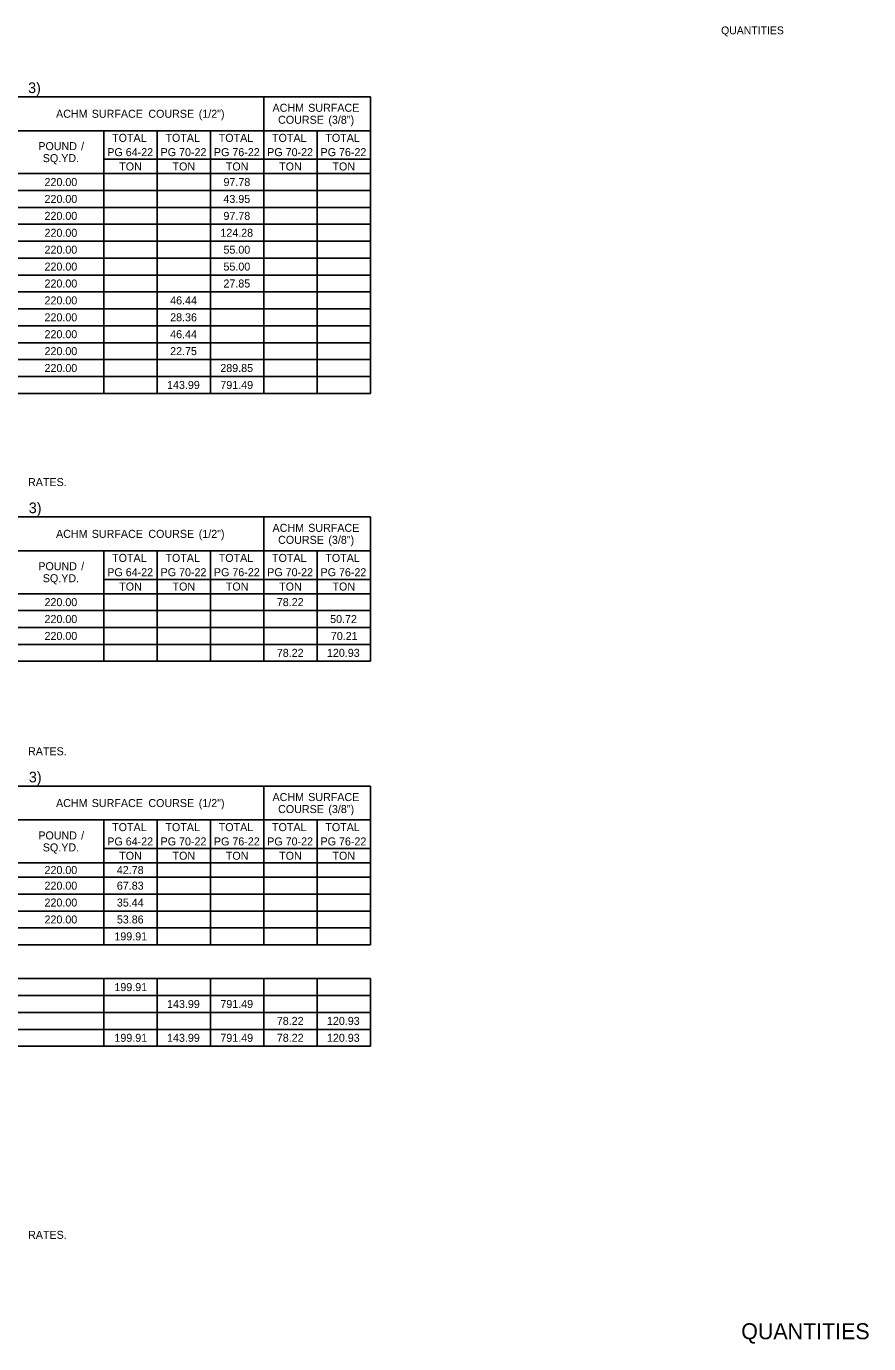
# Model space of a CAD drawing. Extents: x 540541 to 1930787, y -1948574 to 596640.
# Drawn here: x 554642 to 555274, y -1947044 to -1946056 of the extents above; entities that cross this region are included whole.
import ezdxf

# ---------------------------------------------------------------- set-up
doc = ezdxf.new("R2010")
doc.units = 0
for name, color, linetype in [('Default', 7, 'Continuous'), ('R_Border', 7, 'Continuous'), ('R_Border Prem', 7, 'Continuous')]:
    doc.layers.add(name, color=color, linetype=linetype)

msp = doc.modelspace()

# ---------------------------------------------------------------- linework, layer by layer
at = {"layer": 'Default'}
for p, q in [((554021.75, -1946109.32), (554900.22, -1946109.32)), ((554820.27, -1946331.62), (554820.27, -1946109.32)), ((554900.22, -1946331.62), (554900.22, -1946109.32)), ((554461.96, -1946134.67), (554900.22, -1946134.67)), ((554700.35, -1946331.62), (554700.35, -1946134.67)), ((554740.32, -1946331.62), (554740.32, -1946134.67)), ((554780.3, -1946331.62), (554780.3, -1946134.67)), ((554860.25, -1946331.62), (554860.25, -1946134.67)), ((554700.35, -1946156.12), (554900.22, -1946156.12)), ((554021.75, -1946166.84), (554900.22, -1946166.84)), ((554521.44, -1946166.84), (554900.22, -1946166.84)), ((554238.69, -1946179.52), (554900.22, -1946179.52)), ((554238.69, -1946179.52), (554900.22, -1946179.52)), ((554021.75, -1946192.19), (554900.22, -1946192.19)), ((554238.69, -1946192.19), (554900.22, -1946192.19)), ((554238.69, -1946204.87), (554900.22, -1946204.87)), ((554238.69, -1946204.87), (554900.22, -1946204.87)), ((554021.75, -1946217.54), (554900.22, -1946217.54)), ((554238.69, -1946217.54), (554900.22, -1946217.54)), ((554021.75, -1946230.22), (554900.22, -1946230.22)), ((554238.69, -1946230.22), (554900.22, -1946230.22)), ((554238.69, -1946242.89), (554900.22, -1946242.89)), ((554238.69, -1946242.89), (554900.22, -1946242.89)), ((554021.75, -1946255.57), (554900.22, -1946255.57)), ((554238.69, -1946255.57), (554900.22, -1946255.57)), ((554238.69, -1946268.24), (554900.22, -1946268.24)), ((554238.69, -1946268.24), (554900.22, -1946268.24)), ((554021.75, -1946280.92), (554900.22, -1946280.92)), ((554238.69, -1946280.92), (554900.22, -1946280.92)), ((554238.69, -1946293.59), (554900.22, -1946293.59)), ((554238.69, -1946293.59), (554900.22, -1946293.59)), ((554021.75, -1946306.27), (554900.22, -1946306.27)), ((554238.69, -1946306.27), (554900.22, -1946306.27)), ((554021.75, -1946318.94), (554900.22, -1946318.94)), ((554021.75, -1946318.94), (554900.22, -1946318.94)), ((554021.75, -1946331.62), (554900.22, -1946331.62)), ((554021.75, -1946424.24), (554900.22, -1946424.24)), ((554820.27, -1946532.47), (554820.27, -1946424.24)), ((554900.22, -1946532.47), (554900.22, -1946424.24)), ((554461.96, -1946449.59), (554900.22, -1946449.59)), ((554700.35, -1946532.47), (554700.35, -1946449.59)), ((554740.32, -1946532.47), (554740.32, -1946449.59)), ((554780.3, -1946532.47), (554780.3, -1946449.59)), ((554860.25, -1946532.47), (554860.25, -1946449.59)), ((554700.35, -1946471.04), (554900.22, -1946471.04)), ((554021.75, -1946481.77), (554900.22, -1946481.77)), ((554521.44, -1946481.77), (554900.22, -1946481.77)), ((554137.77, -1946494.44), (554900.22, -1946494.44)), ((554238.69, -1946494.44), (554820.27, -1946494.44)), ((554820.27, -1946494.44), (554900.22, -1946494.44)), ((554238.69, -1946507.12), (554820.27, -1946507.12)), ((554238.69, -1946507.12), (554780.3, -1946507.12)), ((554780.3, -1946507.12), (554900.22, -1946507.12)), ((554021.75, -1946519.79), (554900.22, -1946519.79)), ((554400.05, -1946519.79), (554900.22, -1946519.79)), ((554021.75, -1946532.47), (554900.22, -1946532.47)), ((554021.75, -1946626.07), (554900.22, -1946626.07)), ((554820.27, -1946745.02), (554820.27, -1946626.07)), ((554900.22, -1946745.02), (554900.22, -1946626.07)), ((554461.96, -1946651.42), (554900.22, -1946651.42)), ((554700.35, -1946745.02), (554700.35, -1946651.42)), ((554740.32, -1946745.02), (554740.32, -1946651.42)), ((554780.3, -1946745.02), (554780.3, -1946651.42)), ((554860.25, -1946745.02), (554860.25, -1946651.42)), ((554700.35, -1946672.87), (554900.22, -1946672.87)), ((554021.75, -1946683.59), (554900.22, -1946683.59)), ((554521.44, -1946683.59), (554900.22, -1946683.59)), ((554238.69, -1946694.32), (554900.22, -1946694.32)), ((554238.69, -1946694.32), (554900.22, -1946694.32)), ((554021.75, -1946706.99), (554900.22, -1946706.99)), ((554238.69, -1946706.99), (554900.22, -1946706.99)), ((554238.69, -1946719.67), (554900.22, -1946719.67)), ((554238.69, -1946719.67), (554900.22, -1946719.67)), ((554400.05, -1946732.34), (554900.22, -1946732.34)), ((554021.75, -1946745.02), (554900.22, -1946745.02)), ((554021.75, -1946770.37), (554900.22, -1946770.37)), ((554021.75, -1946770.37), (554900.22, -1946770.37)), ((554700.35, -1946821.07), (554700.35, -1946770.37)), ((554740.32, -1946821.07), (554740.32, -1946770.37)), ((554780.3, -1946821.07), (554780.3, -1946770.37)), ((554820.27, -1946821.07), (554820.27, -1946770.37)), ((554860.25, -1946821.07), (554860.25, -1946770.37)), ((554900.22, -1946821.07), (554900.22, -1946770.37)), ((554021.75, -1946783.04), (554900.22, -1946783.04)), ((554021.75, -1946795.72), (554900.22, -1946795.72)), ((554021.75, -1946808.39), (554900.22, -1946808.39)), ((554021.75, -1946821.07), (554900.22, -1946821.07))]:
    msp.add_line(p, q, dxfattribs=at)

# ---------------------------------------------------------------- texts
for s, height, p in [(' 3)', 8, (554640.55, -1946106.49)), ('ACHM', 6, (554826.76, -1946120.49)), (' SURFACE', 6, (554851.3, -1946120.49)), ('ACHM', 6, (554664.45, -1946124.99)), (' SURFACE', 6, (554689, -1946124.99)), (' COURSE', 6, (554731.44, -1946124.99)), (' (1/2")', 6, (554769.22, -1946124.99)), ('COURSE', 6, (554830.97, -1946129.49)), (' (3/8")', 6, (554866.43, -1946129.49)), ('POUND', 6, (554651.15, -1946149.25)), (' /', 6, (554681.02, -1946149.25)), ('TOTAL', 6, (554706.49, -1946143.03)), ('TOTAL', 6, (554746.47, -1946143.03)), ('TOTAL', 6, (554786.44, -1946143.03)), ('TOTAL', 6, (554826.42, -1946143.03)), ('TOTAL', 6, (554866.39, -1946143.03)), ('SQ.YD.', 6, (554654.5, -1946158.25)), ('PG', 6, (554702.87, -1946153.75)), (' 64-22', 6, (554714.47, -1946153.75)), ('PG', 6, (554742.84, -1946153.75)), (' 70-22', 6, (554754.45, -1946153.75)), ('PG', 6, (554782.82, -1946153.75)), (' 76-22', 6, (554794.42, -1946153.75)), ('PG', 6, (554822.79, -1946153.75)), (' 70-22', 6, (554834.4, -1946153.75)), ('PG', 6, (554862.77, -1946153.75)), (' 76-22', 6, (554874.37, -1946153.75)), ('TON', 6, (554711.82, -1946164.48)), ('TON', 6, (554751.8, -1946164.48)), ('TON', 6, (554791.77, -1946164.48)), ('TON', 6, (554831.75, -1946164.48)), ('TON', 6, (554871.72, -1946164.48)), ('220.00', 6, (554655.81, -1946176.18)), ('97.78', 6, (554789.99, -1946176.18)), ('220.00', 6, (554655.81, -1946188.85)), ('43.95', 6, (554789.97, -1946188.85)), ('220.00', 6, (554655.81, -1946201.53)), ('97.78', 6, (554789.99, -1946201.53)), ('220.00', 6, (554655.81, -1946214.2)), ('124.28', 6, (554787.66, -1946214.2)), ('220.00', 6, (554655.81, -1946226.88)), ('55.00', 6, (554790, -1946226.88)), ('220.00', 6, (554655.81, -1946239.55)), ('55.00', 6, (554790, -1946239.55)), ('220.00', 6, (554655.81, -1946252.23)), ('27.85', 6, (554789.97, -1946252.23)), ('220.00', 6, (554655.81, -1946264.9)), ('46.44', 6, (554750.03, -1946264.9)), ('220.00', 6, (554655.81, -1946277.58)), ('28.36', 6, (554750.02, -1946277.58)), ('220.00', 6, (554655.81, -1946290.25)), ('46.44', 6, (554750.03, -1946290.25)), ('220.00', 6, (554655.81, -1946302.93)), ('22.75', 6, (554750, -1946302.93)), ('220.00', 6, (554655.81, -1946315.6)), ('289.85', 6, (554787.64, -1946315.6)), ('143.99', 6, (554747.69, -1946328.28)), ('791.49', 6, (554787.67, -1946328.28)), (' RATES.', 6, (554641.23, -1946401.1)), (' 3)', 8, (554641.05, -1946421.42)), ('ACHM', 6, (554826.76, -1946435.42)), (' SURFACE', 6, (554851.3, -1946435.42)), ('ACHM', 6, (554664.45, -1946439.92)), (' SURFACE', 6, (554689, -1946439.92)), (' COURSE', 6, (554731.44, -1946439.92)), (' (1/2")', 6, (554769.22, -1946439.92)), ('COURSE', 6, (554830.97, -1946444.42)), (' (3/8")', 6, (554866.43, -1946444.42)), ('TOTAL', 6, (554706.49, -1946457.95)), ('TOTAL', 6, (554746.47, -1946457.95)), ('TOTAL', 6, (554786.44, -1946457.95)), ('TOTAL', 6, (554826.42, -1946457.95)), ('TOTAL', 6, (554866.39, -1946457.95)), ('POUND', 6, (554651.15, -1946464.18)), (' /', 6, (554681.02, -1946464.18)), ('SQ.YD.', 6, (554654.5, -1946473.18)), ('PG', 6, (554702.87, -1946468.68)), (' 64-22', 6, (554714.47, -1946468.68)), ('PG', 6, (554742.84, -1946468.68)), (' 70-22', 6, (554754.45, -1946468.68)), ('PG', 6, (554782.82, -1946468.68)), (' 76-22', 6, (554794.42, -1946468.68)), ('PG', 6, (554822.79, -1946468.68)), (' 70-22', 6, (554834.4, -1946468.68)), ('PG', 6, (554862.77, -1946468.68)), (' 76-22', 6, (554874.37, -1946468.68)), ('TON', 6, (554711.82, -1946479.4)), ('TON', 6, (554751.8, -1946479.4)), ('TON', 6, (554791.77, -1946479.4)), ('TON', 6, (554831.75, -1946479.4)), ('TON', 6, (554871.72, -1946479.4)), ('220.00', 6, (554655.81, -1946491.1)), ('78.22', 6, (554830, -1946491.1)), ('220.00', 6, (554655.81, -1946503.78)), ('50.72', 6, (554869.98, -1946503.78)), ('220.00', 6, (554655.81, -1946516.45)), ('70.21', 6, (554870.52, -1946516.45)), ('78.22', 6, (554829.99, -1946529.13)), ('120.93', 6, (554867.6, -1946529.13)), (' RATES.', 6, (554641.23, -1946602.93)), (' 3)', 8, (554641.1, -1946623.24)), ('ACHM', 6, (554664.45, -1946641.74)), (' SURFACE', 6, (554689, -1946641.74)), (' COURSE', 6, (554731.44, -1946641.74)), (' (1/2")', 6, (554769.22, -1946641.74)), ('ACHM', 6, (554826.76, -1946637.24)), (' SURFACE', 6, (554851.3, -1946637.24)), ('COURSE', 6, (554830.97, -1946646.24)), (' (3/8")', 6, (554866.43, -1946646.24)), ('TOTAL', 6, (554706.49, -1946659.78)), ('TOTAL', 6, (554746.47, -1946659.78)), ('TOTAL', 6, (554786.44, -1946659.78)), ('TOTAL', 6, (554826.42, -1946659.78)), ('TOTAL', 6, (554866.39, -1946659.78)), ('POUND', 6, (554651.15, -1946666)), ('SQ.YD.', 6, (554654.5, -1946675)), (' /', 6, (554681.02, -1946666)), ('PG', 6, (554702.87, -1946670.5)), (' 64-22', 6, (554714.47, -1946670.5)), ('PG', 6, (554742.84, -1946670.5)), (' 70-22', 6, (554754.45, -1946670.5)), ('PG', 6, (554782.82, -1946670.5)), (' 76-22', 6, (554794.42, -1946670.5)), ('PG', 6, (554822.79, -1946670.5)), (' 70-22', 6, (554834.4, -1946670.5)), ('PG', 6, (554862.77, -1946670.5)), (' 76-22', 6, (554874.37, -1946670.5)), ('TON', 6, (554711.82, -1946681.23)), ('TON', 6, (554751.8, -1946681.23)), ('TON', 6, (554791.77, -1946681.23)), ('TON', 6, (554831.75, -1946681.23)), ('TON', 6, (554871.72, -1946681.23)), ('220.00', 6, (554655.81, -1946691.95)), ('42.78', 6, (554710.04, -1946691.95)), ('220.00', 6, (554655.81, -1946703.65)), ('67.83', 6, (554710.04, -1946703.65)), ('220.00', 6, (554655.81, -1946716.33)), ('35.44', 6, (554710.06, -1946716.33)), ('220.00', 6, (554655.81, -1946729)), ('53.86', 6, (554710.04, -1946729)), ('199.91', 6, (554708.2, -1946741.68)), ('199.91', 6, (554708.2, -1946779.7)), ('143.99', 6, (554747.69, -1946792.38)), ('791.49', 6, (554787.67, -1946792.38)), ('78.22', 6, (554829.99, -1946805.05)), ('120.93', 6, (554867.6, -1946805.05)), ('199.91', 6, (554708.2, -1946817.73)), ('143.99', 6, (554747.69, -1946817.73)), ('791.49', 6, (554787.67, -1946817.73)), ('78.22', 6, (554829.99, -1946817.73)), ('120.93', 6, (554867.6, -1946817.73)), (' RATES.', 6, (554641.23, -1946965.44))]:
    msp.add_text(s, height=height, dxfattribs=at).set_placement(p)
at = {"layer": 'R_Border'}
msp.add_text('QUANTITIES', height=12, rotation=360, dxfattribs=at).set_placement((555178.27, -1947040.71))
at = {"layer": 'R_Border Prem'}
msp.add_text('QUANTITIES', height=5.862, rotation=360, dxfattribs=at).set_placement((555163.17, -1946062.39))

doc.saveas('drawing.dxf')
